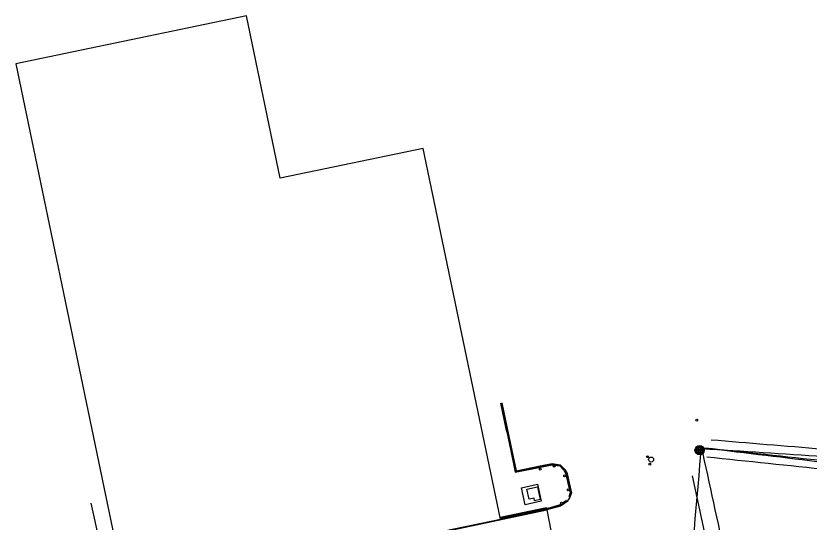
# Model space of a CAD drawing. Extents: x 368532 to 392481, y 10654822 to 10676899.
# Drawn here: x 386025.3 to 386347.7, y 10655423.6 to 10655629.3 of the extents above; entities that cross this region are included whole.
import ezdxf

# ---------------------------------------------------------------- set-up
doc = ezdxf.new("R2010")
doc.units = 0
for name, color, linetype in [('p_Catenary', 7, 'Continuous'), ('p_dtm retaining wall', 7, 'Continuous'), ('p_dtm slab', 7, 'Continuous'), ('p_road general road feature', 7, 'Continuous'), ('p_structure building', 7, 'Continuous'), ('p_structure fence', 7, 'Continuous'), ('p_structure ramp', 7, 'Continuous'), ('p_structure unidentified', 7, 'Continuous'), ('p_structure wall', 7, 'Continuous'), ('p_utility general pole', 7, 'Continuous'), ('p_utility guy anchor', 7, 'Continuous')]:
    doc.layers.add(name, color=color, linetype=linetype)

msp = doc.modelspace()

# ---------------------------------------------------------------- linework, layer by layer
at = {"layer": 'p_Catenary'}
for points in [[(386307.92, 10655457.06), (386310.75, 10655456.82), (386313.58, 10655456.59), (386316.41, 10655456.35), (386319.24, 10655456.11), (386322.07, 10655455.88), (386324.91, 10655455.64), (386327.74, 10655455.41), (386330.57, 10655455.17), (386333.4, 10655454.93), (386336.23, 10655454.7), (386339.06, 10655454.46), (386341.89, 10655454.23), (386344.72, 10655453.99), (386347.55, 10655453.75), (386350.38, 10655453.52), (386353.21, 10655453.28), (386356.04, 10655453.05), (386358.88, 10655452.81), (386361.71, 10655452.57)], [(386304.33, 10655453.46), (386307.42, 10655453.26), (386310.5, 10655453.06), (386313.59, 10655452.86), (386316.68, 10655452.67), (386319.76, 10655452.47), (386322.85, 10655452.27), (386325.94, 10655452.07), (386329.02, 10655451.87), (386332.11, 10655451.68), (386335.2, 10655451.48), (386338.28, 10655451.28), (386341.37, 10655451.08), (386344.46, 10655450.88), (386347.54, 10655450.69), (386350.63, 10655450.49), (386353.72, 10655450.29), (386356.8, 10655450.09), (386359.89, 10655449.89), (386362.97, 10655449.7)], [(386305.39, 10655453.8), (386308.46, 10655453.46), (386311.52, 10655453.13), (386314.59, 10655452.8), (386317.65, 10655452.47), (386320.72, 10655452.13), (386323.78, 10655451.8), (386326.85, 10655451.47), (386329.91, 10655451.14), (386332.98, 10655450.8), (386336.04, 10655450.47), (386339.11, 10655450.14), (386342.17, 10655449.81), (386345.24, 10655449.47), (386348.3, 10655449.14), (386351.36, 10655448.81), (386354.43, 10655448.48), (386357.49, 10655448.14), (386360.56, 10655447.81), (386363.62, 10655447.48)], [(386306.42, 10655453.6), (386309.38, 10655453.25), (386312.34, 10655452.89), (386315.3, 10655452.53), (386318.27, 10655452.17), (386321.23, 10655451.82), (386324.19, 10655451.46), (386327.15, 10655451.1), (386330.12, 10655450.74), (386333.08, 10655450.39), (386336.04, 10655450.03), (386339, 10655449.67), (386341.96, 10655449.32), (386344.93, 10655448.96), (386347.89, 10655448.6), (386350.85, 10655448.24), (386353.81, 10655447.89), (386356.78, 10655447.53), (386359.74, 10655447.17), (386362.7, 10655446.82)], [(386296.53, 10655367.98), (386296.91, 10655372.36), (386297.29, 10655376.74), (386297.67, 10655381.12), (386298.05, 10655385.5), (386298.42, 10655389.88), (386298.8, 10655394.26), (386299.18, 10655398.64), (386299.56, 10655403.02), (386299.94, 10655407.4), (386300.32, 10655411.78), (386300.7, 10655416.16), (386301.08, 10655420.54), (386301.46, 10655424.92), (386301.84, 10655429.3), (386302.21, 10655433.68), (386302.59, 10655438.06), (386302.97, 10655442.44), (386303.35, 10655446.82), (386303.73, 10655451.2)], [(386304.5, 10655451.33), (386305.12, 10655448.48), (386305.74, 10655445.64), (386306.36, 10655442.79), (386306.98, 10655439.94), (386307.6, 10655437.1), (386308.22, 10655434.25), (386308.84, 10655431.4), (386309.46, 10655428.56), (386310.08, 10655425.71), (386310.7, 10655422.86), (386311.32, 10655420.01), (386311.94, 10655417.17), (386312.56, 10655414.32), (386313.18, 10655411.47), (386313.8, 10655408.63), (386314.42, 10655405.78), (386315.04, 10655402.93), (386315.66, 10655400.09), (386316.28, 10655397.24)], [(386306.1, 10655450.1), (386309.22, 10655449.78), (386312.33, 10655449.45), (386315.45, 10655449.13), (386318.56, 10655448.8), (386321.68, 10655448.48), (386324.79, 10655448.15), (386327.9, 10655447.83), (386331.02, 10655447.5), (386334.13, 10655447.17), (386337.25, 10655446.85), (386340.36, 10655446.52), (386343.48, 10655446.2), (386346.59, 10655445.87), (386349.71, 10655445.55), (386352.82, 10655445.22), (386355.93, 10655444.9), (386359.05, 10655444.57), (386362.16, 10655444.25), (386365.28, 10655443.92)]]:
    msp.add_lwpolyline(points, dxfattribs=at)
at = {"layer": 'p_dtm retaining wall'}
msp.add_line((386241.01, 10655429.05), (386222.18, 10655425.03), dxfattribs=at)
at = {"layer": 'p_dtm slab'}
for p, q in [((386230.78, 10655437.53), (386237.27, 10655439)), ((386232.34, 10655430.62), (386230.78, 10655437.53)), ((386237.27, 10655439), (386238.84, 10655432.09)), ((386238.84, 10655432.09), (386232.34, 10655430.62))]:
    msp.add_line(p, q, dxfattribs=at)
at = {"layer": 'p_road general road feature'}
for p, q in [((386222.35, 10655471.88), (386224.53, 10655461.51)), ((386222.69, 10655471.95), (386224.87, 10655461.58)), ((386222.84, 10655471.98), (386225.02, 10655461.61)), ((386224.53, 10655461.51), (386224.83, 10655460.29)), ((386224.83, 10655460.29), (386226.45, 10655452.58)), ((386224.87, 10655461.58), (386225.17, 10655460.36)), ((386225.02, 10655461.61), (386225.32, 10655460.39)), ((386225.17, 10655460.36), (386226.79, 10655452.65)), ((386225.32, 10655460.39), (386226.94, 10655452.68)), ((386226.45, 10655452.58), (386228.26, 10655443.88)), ((386226.79, 10655452.65), (386228.53, 10655444.29)), ((386226.94, 10655452.68), (386228.65, 10655444.47)), ((386228.26, 10655443.88), (386238.49, 10655445.91)), ((386228.53, 10655444.29), (386238.42, 10655446.25)), ((386228.65, 10655444.47), (386238.39, 10655446.4)), ((386238.39, 10655446.4), (386243.32, 10655447.39)), ((386238.42, 10655446.25), (386243.32, 10655447.24)), ((386238.49, 10655445.91), (386243.33, 10655446.88)), ((386243.32, 10655447.39), (386246.6, 10655446.85)), ((386243.32, 10655447.24), (386246.53, 10655446.71)), ((386243.33, 10655446.88), (386246.36, 10655446.38)), ((386246.36, 10655446.38), (386248.08, 10655444.71)), ((386246.53, 10655446.71), (386248.37, 10655444.92)), ((386246.6, 10655446.85), (386248.49, 10655445.01)), ((386248.08, 10655444.71), (386248.88, 10655443.18)), ((386248.37, 10655444.92), (386249.21, 10655443.3)), ((386248.49, 10655445.01), (386249.35, 10655443.35)), ((386248.88, 10655443.18), (386249.72, 10655439.43)), ((386249.21, 10655443.3), (386250.06, 10655439.51)), ((386249.35, 10655443.35), (386250.21, 10655439.54)), ((386306.7, 10655412.82), (386300.36, 10655442.33)), ((386249.72, 10655439.43), (386250.62, 10655435.45)), ((386250.06, 10655439.51), (386250.98, 10655435.42)), ((386250.21, 10655439.54), (386251.14, 10655435.41)), ((386250.49, 10655433.69), (386249.41, 10655431.95)), ((386250.62, 10655435.45), (386250.02, 10655433.87)), ((386250.98, 10655435.42), (386250.35, 10655433.74)), ((386251.14, 10655435.41), (386250.49, 10655433.69)), ((386246.51, 10655430.54), (386242.45, 10655429.43)), ((386246.67, 10655430.22), (386242.54, 10655429.09)), ((386246.73, 10655430.08), (386242.58, 10655428.95)), ((386247.02, 10655430.89), (386246.51, 10655430.54)), ((386249.32, 10655432.07), (386246.67, 10655430.22)), ((386249.41, 10655431.95), (386246.73, 10655430.08)), ((386249.12, 10655432.36), (386247.5, 10655431.22)), ((386185.59, 10655416.78), (386241.11, 10655428.56)), ((386242.45, 10655429.43), (386240.98, 10655429.04)), ((386242.54, 10655429.09), (386241.07, 10655428.7)), ((386242.58, 10655428.95), (386241.11, 10655428.56))]:
    msp.add_line(p, q, dxfattribs=at)
at = {"layer": 'p_structure building'}
msp.add_lwpolyline([(386025.34, 10655609.84), (386070.45, 10655392.84), (386098.05, 10655398.58), (386099.44, 10655391.88), (386150.47, 10655402.49), (386154.26, 10655384.28), (386175.89, 10655388.77), (386170.64, 10655414.02), (386222.24, 10655424.75), (386190.91, 10655575.47), (386132.8, 10655563.39), (386119.09, 10655629.33)], close=True, dxfattribs=at)
at = {"layer": 'p_structure fence'}
msp.add_line((386070.7, 10655366.17), (386055.92, 10655431.28), dxfattribs=at)
at = {"layer": 'p_structure ramp'}
for p, q in [((386185.39, 10655416.91), (386241.11, 10655428.56)), ((386241.11, 10655428.56), (386245.88, 10655404.06))]:
    msp.add_line(p, q, dxfattribs=at)
at = {"layer": 'p_structure unidentified'}
for p, q in [((386233.05, 10655436.94), (386237.37, 10655437.88)), ((386233.93, 10655432.86), (386233.05, 10655436.94)), ((386237.37, 10655437.88), (386238.48, 10655432.76)), ((386235.93, 10655433.3), (386233.93, 10655432.86)), ((386236.16, 10655432.26), (386235.93, 10655433.3)), ((386238.48, 10655432.76), (386236.16, 10655432.26))]:
    msp.add_line(p, q, dxfattribs=at)
for centre in [(386302.05, 10655465.03), (386281.98, 10655450.14), (386244.12, 10655446.26), (386282.98, 10655447.14), (386238.46, 10655445.11), (386248.35, 10655442.4), (386249.77, 10655436.7), (386247.12, 10655431.26)]:
    msp.add_circle(centre, 0.375, dxfattribs=at)
at = {"layer": 'p_structure wall'}
for p, q in [((386240.93, 10655429.42), (386222.14, 10655425.41)), ((386241.09, 10655428.67), (386222.32, 10655424.67))]:
    msp.add_line(p, q, dxfattribs=at)
at = {"layer": 'p_utility general pole'}
for radius in [1.9, 1.44, 0.973, 0.539, 0.192]:
    msp.add_circle((386303.23, 10655452.79), radius, dxfattribs=at)
at = {"layer": 'p_utility guy anchor'}
msp.add_circle((386283.51, 10655448.99), 1, dxfattribs=at)

doc.saveas('drawing.dxf')
